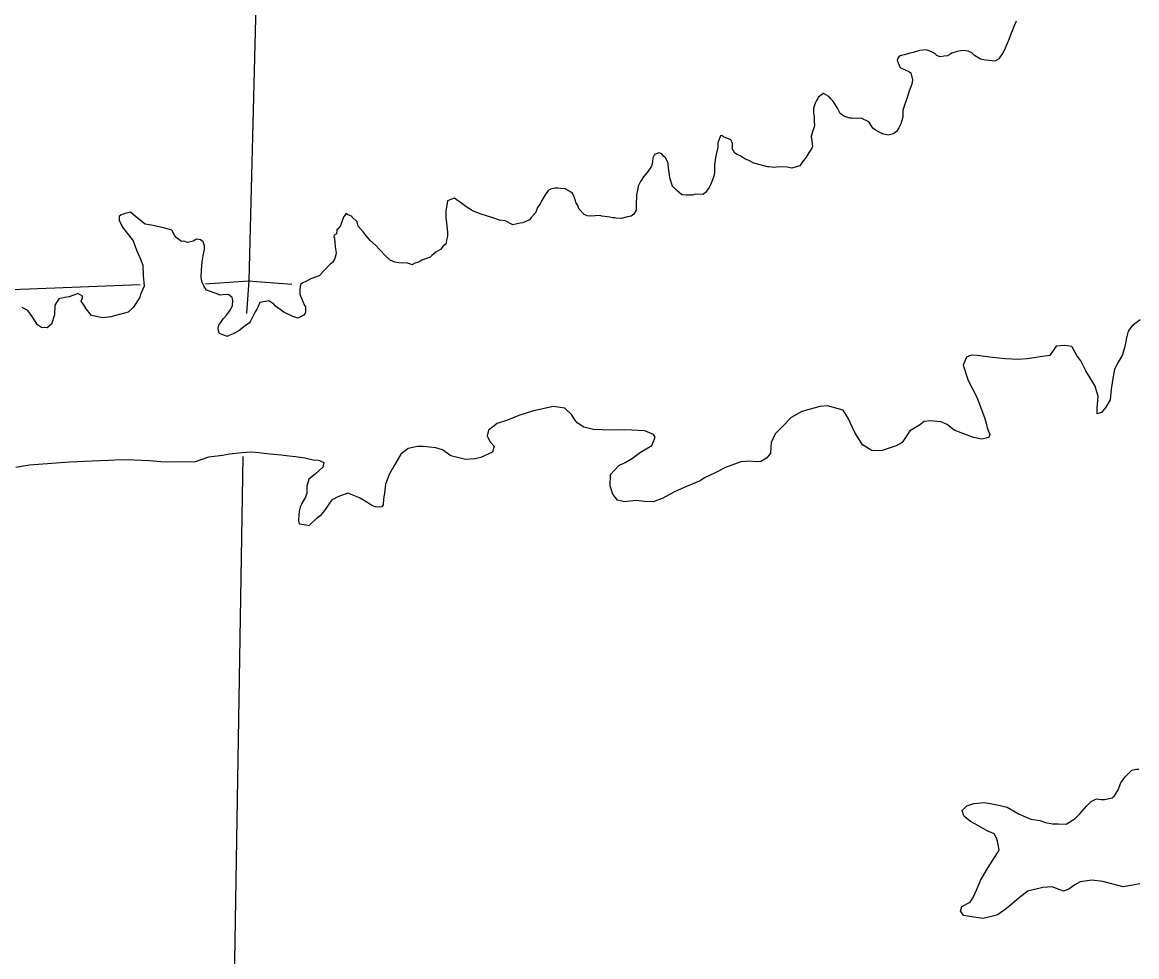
# Model space of a CAD drawing. Extents: x 369523 to 838377, y 495025 to 936819.
# Drawn here: x 527345 to 532460, y 825177 to 829462 of the extents above; entities that cross this region are included whole.
import ezdxf

# ---------------------------------------------------------------- set-up
doc = ezdxf.new("R2010")
doc.units = 0
doc.layers.add('Level 10', color=7, linetype='Continuous')
doc.layers.add('Level 22', color=7, linetype='Continuous')

msp = doc.modelspace()

# ---------------------------------------------------------------- linework, layer by layer
at = {"layer": 'Level 10'}
for points in [[(531907.2, 829467.4), (531897.4, 829445.3), (531881.8, 829407.2), (531870.1, 829375.1), (531856.4, 829342.9), (531844.6, 829320.8), (531834.7, 829306.7), (531826.9, 829294.6), (531816.9, 829288.5), (531811, 829284.5), (531765.1, 829288), (531743.1, 829293.8), (531715, 829309.6), (531703, 829321.5), (531686.9, 829329.4), (531666.9, 829333.2), (531653, 829331), (531635.1, 829328.9), (531611.2, 829320.7), (531601.3, 829314.6), (531591.3, 829308.5), (531575.4, 829306.3), (531557.5, 829304.2), (531541.5, 829310), (531537.4, 829316), (531523.4, 829323.9), (531507.4, 829331.7), (531493.4, 829335.6), (531463.4, 829333.3), (531433.6, 829323), (531419.7, 829320.9), (531391.8, 829312.7), (531373.9, 829308.5), (531367.9, 829304.4), (531362, 829294.4), (531360.1, 829288.4), (531364.2, 829276.4), (531374.3, 829254.5), (531400.4, 829242.7), (531414.4, 829236.8), (531422.4, 829230.9), (531430.7, 829198.9), (531426.9, 829178.9), (531415.2, 829146.8), (531405.5, 829116.7), (531386, 829058.5), (531386.3, 829026.4), (531376.6, 828996.3), (531368.7, 828978.2), (531356.9, 828962.1)], [(531356.9, 828962.1), (531343, 828950), (531319.2, 828943.8), (531297.2, 828949.6), (531275.1, 828959.4), (531261.1, 828967.3), (531249, 828977.2), (531241, 828989.1), (531236.9, 828997.1), (531230.8, 829005), (531198.8, 829020.7), (531180.8, 829022.6), (531160.9, 829020.4), (531150.9, 829022.3), (531142.9, 829022.2), (531114.9, 829032), (531098.8, 829043.8), (531094.8, 829053.8), (531084.6, 829071.7), (531070.5, 829093.6), (531064.4, 829101.6), (531056.4, 829111.5), (531046.3, 829121.4), (531022.2, 829135.2), (531014.3, 829131.1), (530998.5, 829117), (530996.5, 829112.9), (530990.6, 829102.9), (530984.7, 829090.8), (530976.9, 829068.7), (530977.1, 829046.7), (530979.3, 829026.7), (530979.4, 829008.7), (530981.6, 828988.7), (530979.7, 828982.7), (530971.9, 828960.6), (530966.1, 828938.6), (530968.2, 828918.6), (530970.4, 828904.6), (530972.5, 828892.6), (530968.5, 828884.5), (530956.7, 828866.4), (530942.9, 828844.3), (530925.2, 828822.1), (530913.4, 828804), (530877.5, 828793.7), (530855.6, 828797.5), (530815.6, 828799.1), (530799.7, 828797), (530771.8, 828798.7), (530765.8, 828798.6), (530731.8, 828808.3), (530701.8, 828816.1), (530679.7, 828827.9), (530661.7, 828835.7), (530651.7, 828841.6), (530639.7, 828849.5), (530623.6, 828857.4), (530615.6, 828861.3), (530603.5, 828883.2), (530605.4, 828889.2), (530605.4, 828893.2), (530605.2, 828907.3), (530597.1, 828923.2), (530563.1, 828936.9), (530557.1, 828942.8), (530549.1, 828940.8), (530539.3, 828914.7), (530537.4, 828908.6), (530537.5, 828892.6), (530535.6, 828882.6), (530529.9, 828856.5), (530526, 828840.5), (530522.3, 828808.4), (530522.5, 828790.4), (530522.6, 828774.4), (530520.7, 828760.4), (530512.9, 828740.3), (530503.1, 828716.2), (530497.3, 828704.1), (530481.5, 828682), (530471.6, 828673.9), (530469.6, 828671.9), (530435.7, 828673.6), (530419.8, 828669.4), (530389.8, 828669.1), (530371.9, 828671), (530359.8, 828680.9), (530347.7, 828692.8), (530327.6, 828712.6), (530327.6, 828714.6), (530317.3, 828748.5), (530315.2, 828764.5), (530313, 828784.5), (530308.9, 828806.5), (530308.8, 828814.5), (530304.7, 828826.5), (530296.6, 828840.4), (530288.5, 828848.3), (530280.5, 828858.3), (530266.5, 828864.1)], [(530266.5, 828864.1), (530246.6, 828856), (530238.7, 828839.9), (530236.9, 828821.8), (530233.1, 828801.8), (530217.3, 828779.6), (530195.6, 828753.4), (530181.8, 828731.3), (530172, 828711.2), (530170.1, 828699.2), (530164.4, 828671.1), (530164.5, 828657.1), (530162.7, 828637.1), (530162.8, 828625.1), (530163, 828601), (530151.2, 828582.9), (530139.3, 828572.8), (530117.4, 828568.6), (530093.5, 828562.4), (530069.5, 828564.2), (530063.5, 828566.1), (530055.5, 828566), (530041.6, 828567.9), (530005.6, 828573.6), (529995.6, 828575.5), (529973.7, 828575.3), (529951.7, 828573.1), (529949.8, 828573.1), (529937.8, 828575), (529923.8, 828580.8), (529901.6, 828604.7), (529893.5, 828624.6), (529887.4, 828632.5), (529883.3, 828648.5), (529875.1, 828670.5), (529871.1, 828676.4), (529861, 828684.3), (529837, 828698.1), (529817, 828699.9), (529803, 828701.8), (529789.1, 828701.7), (529769.1, 828697.5), (529759.2, 828691.4), (529745.4, 828671.3), (529729.7, 828645.1), (529723.8, 828633.1), (529710, 828612.9), (529700.2, 828588.8), (529680.5, 828566.6), (529672.6, 828556.5), (529642.8, 828542.3), (529630.8, 828540.2), (529597, 828533.8), (529560.9, 828551.5), (529534.9, 828555.3), (529500.9, 828567), (529450.9, 828582.5), (529410.9, 828598.2), (529402.9, 828604.1), (529380.8, 828617.9), (529356.7, 828635.7), (529342.6, 828645.6), (529328.6, 828655.5), (529326.6, 828655.5), (529296.8, 828643.2), (529293, 828623.1), (529289.2, 828597.1), (529289.5, 828567.1), (529291.7, 828541.1), (529293.8, 828527.1), (529296, 828499.1), (529296.2, 828481.1), (529294.3, 828469), (529288.5, 828445), (529276.6, 828434.9), (529264.8, 828420.8), (529242.9, 828408.5), (529225.1, 828392.4), (529217.2, 828384.3), (529179.4, 828371.9), (529165.5, 828361.8), (529141.6, 828355.6), (529135.7, 828349.5), (529113.7, 828357.3), (529073.8, 828359), (529055.8, 828362.8), (529033.8, 828370.6), (529011.7, 828390.4), (528985.5, 828418.2), (528967.4, 828438.1), (528941.2, 828461.8), (528937.2, 828467.8), (528927.1, 828479.7), (528909, 828501.6), (528886.8, 828527.4), (528882.6, 828547.3), (528858.5, 828569.1), (528858.5, 828571.1), (528838.5, 828581), (528832.4, 828584.9), (528820.6, 828570.8)], [(528756.6, 828352.1), (528708.1, 828300), (528670.2, 828285.8), (528646.4, 828273.6), (528632.5, 828267.5), (528622.5, 828259.5), (528618.7, 828237.4), (528618.8, 828215.4), (528624.9, 828199.4), (528632.9, 828181.5), (528641, 828163.5), (528645, 828157.5), (528645.1, 828131.5), (528637.2, 828119.4), (528609.4, 828105.3), (528587.4, 828113.2), (528545.5, 828132.9), (528517.4, 828152.8), (528507.4, 828160.8), (528499.4, 828168.7), (528477.4, 828184.6), (528435.6, 828176.4), (528427.7, 828158.3), (528421.8, 828146.3), (528413.9, 828134.2), (528404, 828112.2), (528392.2, 828092.1), (528388.2, 828084.1), (528368.4, 828069.9), (528338.6, 828047.8), (528312.7, 828033.6), (528290.9, 828023.5), (528286.9, 828021.5), (528270.9, 828027.4), (528252.9, 828033.3), (528246.9, 828039.2), (528244.8, 828059.3), (528246.7, 828073.3), (528268.5, 828103.4), (528282.4, 828119.5), (528296.2, 828137.6), (528310.1, 828161.7), (528311.9, 828187.7), (528307.9, 828199.7), (528291.9, 828213.6), (528266, 828211.5), (528252, 828211.4), (528240, 828217.4), (528190.1, 828233.1), (528178, 828253), (528169.9, 828273), (528165.9, 828293), (528167.7, 828325.1), (528171.5, 828363.1), (528175.3, 828391.1), (528181.1, 828421.2), (528181, 828437.2), (528175, 828455.2), (528163, 828465.1), (528145, 828467), (528129.1, 828459), (528103.2, 828452.8), (528087.2, 828458.7), (528075.3, 828456.7), (528051.3, 828474.5), (528045.2, 828482.5), (528031.2, 828508.5), (527999.2, 828518.3), (527945.3, 828530), (527909.4, 828535.8), (527865.4, 828571.6), (527841.3, 828591.5), (527817.4, 828585.4), (527799.5, 828579.3), (527789.6, 828571.2), (527789.7, 828555.2), (527805.8, 828523.2), (527854, 828459.5), (527870.2, 828417.5), (527884.3, 828383.6), (527898.4, 828347.6), (527900.7, 828301.6), (527904.9, 828251.6), (527887.2, 828213.4), (527885.3, 828201.4), (527855.6, 828155.2), (527831.8, 828133.1), (527786, 828120.8), (527752.2, 828110.6), (527714.3, 828106.4), (527662.4, 828118.1), (527638.3, 828148), (527626.3, 828168), (527616.2, 828183.9), (527622.1, 828198), (527622.1, 828206), (527600.1, 828217.9), (527590.1, 828213.8), (527560.3, 828203.7), (527540.4, 828199.5), (527512.5, 828193.4)], [(528820.6, 828570.8), (528814.7, 828556.7), (528805, 828528.6), (528795.1, 828516.5), (528795.1, 828514.5), (528789.2, 828510.5), (528787.3, 828492.4), (528777.4, 828486.4), (528775.5, 828480.3), (528777.6, 828470.3), (528779.7, 828450.4), (528781.9, 828432.4), (528784, 828414.4), (528786.1, 828404.4), (528784.2, 828396.4), (528780.3, 828378.3), (528768.5, 828360.2), (528760.6, 828354.1), (528756.6, 828352.1)], [(527512.5, 828193.4), (527494.7, 828165.3), (527493, 828121.2), (527479.2, 828077.1), (527459.4, 828061), (527433.5, 828062.8), (527415.4, 828074.8), (527391.3, 828112.7), (527371.2, 828140.6), (527345.3, 828154.4)], [(532475.7, 828097.4), (532451.5, 828079.8), (532437.3, 828068), (532420.9, 828046.3), (532412.3, 828014.4), (532407.9, 827990.5), (532403.5, 827968.5), (532392.9, 827934.7), (532374.3, 827903), (532357.7, 827871.2), (532351.1, 827837.3), (532342.1, 827779.4), (532337.2, 827731.4), (532318.6, 827697.7), (532298.1, 827672.1), (532278.1, 827666.4), (532278.6, 827692.5), (532283.5, 827746.4), (532268.4, 827792.8), (532225.8, 827863.6), (532202.7, 827910.1), (532185.2, 827934.4), (532162, 827974.9), (532130.2, 827979.5), (532090.2, 827976.2), (532061.4, 827934.7), (532027.4, 827929.3), (531957.3, 827918.5), (531915.3, 827915.3), (531855.5, 827918.4), (531797.7, 827925.4), (531728, 827934.7), (531700.1, 827935.2), (531677.9, 827925.6), (531663.3, 827889.8), (531686, 827819.3), (531726.5, 827742.5), (531760.7, 827649.8), (531768.2, 827623.6), (531773.8, 827601.5), (531785.2, 827571.3), (531780.9, 827557.3), (531748.8, 827549.9), (531711.1, 827558.6), (531621.8, 827592.2), (531590.4, 827616.8), (531560.6, 827629.4), (531512.8, 827634.3), (531484.8, 827630.8), (531462.6, 827615.1), (531418.1, 827587.9), (531407.8, 827572.1), (531383.2, 827534.5), (531355, 827519), (531286.7, 827496.2), (531244.8, 827499), (531201.3, 827523.8), (531166.4, 827580.5), (531135.7, 827647.1), (531112.4, 827683.6), (531040.9, 827702.9), (531004.9, 827699.5), (530922.7, 827677), (530874.2, 827649.8), (530833.5, 827608.5), (530801, 827575.1), (530782.3, 827535.4), (530779.3, 827485.4), (530771.2, 827475.5), (530761, 827463.7), (530734.7, 827448.1), (530714.7, 827446.5), (530682.8, 827449.1), (530642.9, 827445.8), (530572.5, 827421), (530522.1, 827393.9), (530475.8, 827372.7), (530455.6, 827359.1), (530383.1, 827328.4), (530338.8, 827309.1), (530282.4, 827278.1), (530240.2, 827262.9), (530200.2, 827263.6), (530160.4, 827268.3), (530108.4, 827263.3), (530076.6, 827269.8), (530055.1, 827298.3), (530043.9, 827336.5), (530044.8, 827388.6), (530083.5, 827429.9), (530111.7, 827443.4), (530146, 827462.8)], [(530146, 827462.8), (530182.5, 827490.2), (530235, 827521.3), (530249.7, 827559.1), (530241.9, 827571.2), (530202.3, 827587.9), (530112.5, 827593.6), (530044.6, 827590.8), (529966.8, 827594.2), (529923.1, 827605), (529891.5, 827625.6), (529877.9, 827643.9), (529866.3, 827664.1), (529834.9, 827692.7), (529781.1, 827699.7), (529686.9, 827679.4), (529624.6, 827658.5), (529572.3, 827637.4), (529524.1, 827622.3), (529485.6, 827590.9), (529479.1, 827565), (529490.6, 827538.8), (529510.2, 827518.4), (529503.7, 827490.5), (529449.3, 827465.4), (529423.3, 827459.9), (529379.3, 827456.7), (529311.7, 827473.9), (529274.3, 827500.6), (529242.5, 827511.2), (529184.7, 827516.3), (529158.8, 827516.8), (529116.7, 827507.5), (529082.3, 827482.1), (529055.4, 827434.5), (529030.7, 827390.9), (529011.8, 827343.2), (529007.1, 827303.3), (529002.6, 827277.3), (529002.1, 827249.3), (528995.9, 827239.4), (528983.9, 827237.6), (528966, 827239.9), (528950.1, 827246.2), (528930.4, 827258.6), (528892.9, 827281.3), (528839.4, 827302.3), (528793.1, 827285.1), (528766.9, 827271.6)], [(527315.2, 827421.7), (527379, 827432), (527480.6, 827440.6), (527562.3, 827447), (527665.9, 827451.6), (527741.7, 827454), (527799.5, 827456.3), (527859.3, 827454.7), (527927.1, 827453), (527980.9, 827447.3), (528042.7, 827445.7), (528140.4, 827448.2), (528202.1, 827468.5), (528263.8, 827476.9), (528295.7, 827483.1), (528353.5, 827489.4), (528399.3, 827491.6), (528431.2, 827489.8)], [(528431.2, 827489.8), (528467.1, 827484), (528499, 827482.2), (528533, 827478.3), (528570.8, 827474.5), (528598.8, 827470.7), (528642.7, 827464.9), (528680.6, 827455.1), (528704.5, 827453.3), (528728.5, 827443.4), (528724.6, 827421.3), (528688.9, 827389.1), (528661.1, 827367), (528651.3, 827334.9), (528651.5, 827302.8), (528645.6, 827284.8), (528631.8, 827260.7), (528619.9, 827238.6), (528616.1, 827218.6), (528614.1, 827204.6), (528612.3, 827176.5), (528616.3, 827162.5), (528638.3, 827158.7), (528662.2, 827154.8), (528699.9, 827191), (528717.8, 827205.1), (528733.6, 827223.2), (528766.9, 827271.6)], [(532473.6, 825510.3), (532441.6, 825504.9), (532397.5, 825497.7), (532304.1, 825521.4), (532254.3, 825528.3), (532200.3, 825519.3), (532176.1, 825505.7), (532147.7, 825486.2), (532123.6, 825476.6), (532072.1, 825497.6), (532028.1, 825494.4), (531959.9, 825477.6), (531921.4, 825448.2), (531878.8, 825411), (531856.5, 825393.4), (531824.2, 825369.9), (531800.1, 825362.3), (531753.9, 825351.2), (531692.2, 825360.3), (531666.3, 825364.8), (531650.7, 825385.1), (531657.1, 825407), (531695.4, 825426.3), (531709.8, 825448.1), (531724.4, 825481.9), (531743.2, 825525.6), (531770, 825573.1), (531796.8, 825614.7), (531821.4, 825652.3), (531827.7, 825666.2), (531820.4, 825706.4), (531816.7, 825720.5), (531805.1, 825740.7), (531773.4, 825753.3), (531729.9, 825778.1), (531696.3, 825796.7), (531672.7, 825817.2), (531666.9, 825823.3), (531659.3, 825847.5), (531679.7, 825869.1), (531711.8, 825878.6), (531761.8, 825883.7), (531819.5, 825872.6), (531865.2, 825861.8), (531920.6, 825830.7), (531974, 825807.7), (532015.8, 825801), (532041.6, 825792.5), (532073.5, 825785.9), (532101.4, 825785.4), (532135.3, 825784.8), (532177.7, 825810), (532198.1, 825831.7), (532230.7, 825869.1), (532251.1, 825888.8), (532275.2, 825900.4), (532297.1, 825898), (532311.1, 825897.7), (532347.2, 825905.1), (532357.4, 825914.9), (532373.8, 825942.6), (532386.4, 825974.5), (532406.9, 826002.1), (532437.4, 826031.6), (532459.4, 826037.2), (532469.4, 826037)]]:
    msp.add_lwpolyline(points, dxfattribs=at)
at = {"layer": 'Level 22'}
for points in [[(528504.1, 832968.7), (528385.2, 828278.2), (528374.1, 828126)], [(527887, 828257.5), (527139.5, 828229.4)], [(528582.7, 828259.3), (528381.3, 828274.2), (528186, 828261.1)], [(528357.6, 827471.4), (528281.7, 822842.8)]]:
    msp.add_lwpolyline(points, dxfattribs=at)

doc.saveas('drawing.dxf')
